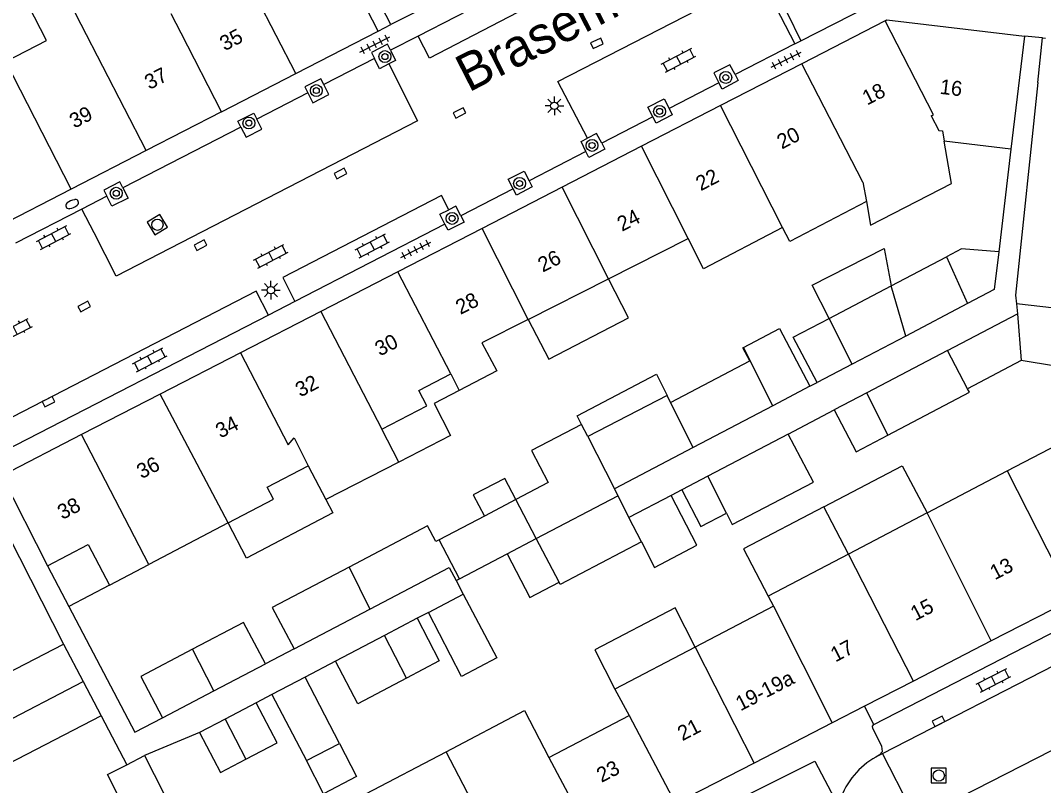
# Model space of a CAD drawing. Extents: x 132994 to 136000, y 393499 to 395512.
# Drawn here: x 134652.7 to 134721.2, y 394544.8 to 394596.1 of the extents above; entities that cross this region are included whole.
import ezdxf

# ---------------------------------------------------------------- set-up
doc = ezdxf.new("R2010")
doc.units = 0
for name, color, linetype in [('gg-afsc-erfafscheiding', 7, 'Continuous'), ('gg-afsc-muur', 7, 'Continuous'), ('gg-anno-huisnummerreeks BGT', 7, 'Continuous'), ('gg-anno-openbare ruimte label', 7, 'Continuous'), ('gg-bbg-gedigitaliseerde bebouwing', 7, 'Continuous'), ('gg-bbg-gedigitaliseerde bebouwing onder overbouw', 7, 'Continuous'), ('gg-bbg-gedigitaliseerde bijgebouw', 7, 'Continuous'), ('gg-bbg-hoofdgebouw', 7, 'Continuous'), ('gg-bbg-luifel en loopbrug', 7, 'Continuous'), ('gg-bbg-pand overbouw', 7, 'Continuous'), ('gg-bbg-tussenscheiding', 7, 'Continuous'), ('gg-knt-verharding', 7, 'Continuous'), ('gg-knt-verharding nz', 7, 'Continuous'), ('gt-grn-weggrens', 7, 'Continuous'), ('gt-symb-boom', 7, 'Continuous'), ('gt-symb-brandkraan', 7, 'Continuous'), ('gt-symb-klinker verharding', 7, 'Continuous'), ('gt-symb-kolk', 7, 'Continuous'), ('gt-symb-lichtmast', 7, 'Continuous'), ('gt-symb-rioolschacht', 7, 'Continuous'), ('gt-symb-tegel verharding', 7, 'Continuous')]:
    doc.layers.add(name, color=color, linetype=linetype)

# ---------------------------------------------------------------- blocks, each defined once
blk = doc.blocks.new('gt0-KOLK')
at = {"layer": 'gt-symb-kolk'}
blk.add_lwpolyline([(0, 0), (0.375, 0), (0.375, 0.4), (-0.375, 0.4), (-0.375, 0), (0, 0)], dxfattribs=at)
blk = doc.blocks.new('gt0-TEG1')
at = {"layer": 'gt-symb-tegel verharding'}
for p, q in [((-1.125, 0), (1.125, 0)), ((-0.9, -0.25), (-0.9, 0.25)), ((-0.45, -0.25), (-0.45, 0.25)), ((0, -0.25), (0, 0.25)), ((0.45, -0.25), (0.45, 0.25)), ((0.9, -0.25), (0.9, 0.25))]:
    blk.add_line(p, q, dxfattribs=at)
blk = doc.blocks.new('gt0-BOOM')
at = {"layer": 'gt-symb-boom'}
for radius in [0.4, 0.2]:
    blk.add_circle((0, 0), radius, dxfattribs=at)
blk = doc.blocks.new('gt0-RS')
at = {"layer": 'gt-symb-rioolschacht'}
blk.add_lwpolyline([(-0.5, -0.5), (0.5, -0.5), (0.5, 0.5), (-0.5, 0.5)], close=True, dxfattribs=at)
blk.add_circle((0, 0), 0.375, dxfattribs=at)
blk = doc.blocks.new('gt0-KL1')
at = {"layer": 'gt-symb-klinker verharding'}
for p, q in [((-1.15, 0.3), (1.15, 0.3)), ((-1, -0.3), (-1, 0.3)), ((-0.5, 0.3), (-0.5, 0.45)), ((0, -0.3), (0, 0.3)), ((0.5, 0.3), (0.5, 0.45)), ((1, -0.3), (1, 0.3)), ((-1.15, -0.3), (1.15, -0.3)), ((-0.5, -0.45), (-0.5, -0.3)), ((0.5, -0.45), (0.5, -0.3))]:
    blk.add_line(p, q, dxfattribs=at)
blk = doc.blocks.new('gt0-LMAST')
at = {"layer": 'gt-symb-lichtmast'}
for p, q in [((-0.182, 0.173), (-0.447, 0.438)), ((-0.005, 0.246), (-0.005, 0.621)), ((0.172, 0.173), (0.437, 0.438)), ((-0.255, -0.004), (-0.63, -0.004)), ((-0.182, -0.181), (-0.447, -0.446)), ((-0.005, -0.254), (-0.005, -0.629)), ((0.437, -0.446), (0.172, -0.181)), ((0.245, -0.004), (0.62, -0.004))]:
    blk.add_line(p, q, dxfattribs=at)
blk.add_circle((-0.005, -0.004), 0.25, dxfattribs=at)
blk = doc.blocks.new('gt0-BR')
at = {"layer": 'gt-symb-brandkraan'}
for centre, radius, start, end in [((-0.244, 0), 0.206, 107.56694, 252.43307), ((0.599, -2.664), 3, 106.89205, 107.56694), ((0, -0.691), 0.938, 73.10799, 106.89205), ((-0.599, -2.664), 3, 72.43309, 73.10799), ((0.244, 0), 0.206, 287.56695, 72.43309), ((0.599, 2.664), 3, 252.43307, 253.10797), ((0, 0.691), 0.938, 253.10797, 286.89206), ((-0.599, 2.664), 3, 286.89206, 287.56695)]:
    blk.add_arc(centre, radius, start, end, dxfattribs=at)

msp = doc.modelspace()

# ---------------------------------------------------------------- linework, layer by layer
at = {"layer": 'gg-afsc-erfafscheiding'}
for p, q in [((134719.044, 394587.468), (134718.228, 394580.601)), ((134705.564, 394571.58), (134706.043, 394571.831)), ((134704.113, 394568.383), (134707.197, 394570)), ((134696.976, 394564.641), (134696.26, 394564.265)), ((134650.926, 394563.372), (134655.545, 394554.301)), ((134681.859, 394558.567), (134682.339, 394557.66)), ((134680.011, 394556.423), (134679.246, 394556.038)), ((134670.992, 394553.994), (134669.07, 394552.986)), ((134673.765, 394553.165), (134671.728, 394552.097)), ((134669.514, 394550.936), (134668.461, 394550.384)), ((134658.067, 394549.497), (134659.783, 394546.225)), ((134664.652, 394548.387), (134660.969, 394546.849))]:
    msp.add_line(p, q, dxfattribs=at)
for points in [[(134720.84, 394591.934), (134719.345, 394577.685), (134719.403, 394577.105)], [(134655.907, 394556.832), (134660.329, 394548.403), (134662.177, 394549.372)]]:
    msp.add_lwpolyline(points, dxfattribs=at)
at = {"layer": 'gg-afsc-muur'}
for p, q in [((134720.84, 394591.934), (134721.153, 394594.917)), ((134721.153, 394594.917), (134721.357, 394594.895))]:
    msp.add_line(p, q, dxfattribs=at)
at = {"layer": 'gg-bbg-gedigitaliseerde bebouwing'}
for p, q in [((134719.044, 394587.468), (134714.562, 394588)), ((134709.125, 394585.26), (134709.349, 394583.964)), ((134692.062, 394578.78), (134697.408, 394581.482)), ((134686.689, 394576.065), (134692.062, 394578.78)), ((134681.495, 394572.408), (134682.067, 394571.296)), ((134678.011, 394566.508), (134676.876, 394568.712)), ((134718.786, 394565.911), (134724.107, 394568.701)), ((134671.942, 394566.256), (134673.128, 394563.994)), ((134678.011, 394566.508), (134673.128, 394563.994)), ((134713.415, 394563.095), (134718.786, 394565.911)), ((134713.415, 394563.095), (134708.16, 394560.34)), ((134666.571, 394562.423), (134661.257, 394559.637)), ((134708.16, 394560.34), (134702.78, 394557.519)), ((134658.633, 394558.261), (134661.257, 394559.637)), ((134702.78, 394557.519), (134703.116, 394556.854)), ((134703.116, 394556.854), (134697.873, 394554.105)), ((134655.545, 394554.301), (134656.856, 394551.808)), ((134697.873, 394554.105), (134692.498, 394551.287)), ((134656.856, 394551.808), (134658.067, 394549.497)), ((134692.498, 394551.287), (134693.453, 394549.533)), ((134688.077, 394546.716), (134693.453, 394549.533)), ((134675.794, 394544.274), (134681.193, 394547.102))]:
    msp.add_line(p, q, dxfattribs=at)
for points in [[(134651.68, 394593.353), (134654.409, 394594.758), (134652.408, 394598.645), (134654.687, 394599.818), (134656.2, 394596.874)], [(134709.349, 394583.964), (134709.625, 394582.367), (134715.051, 394585.166), (134714.562, 394588)], [(134709.349, 394583.964), (134704.22, 394581.276), (134703.726, 394582.228)], [(134703.726, 394582.228), (134698.436, 394579.454), (134697.408, 394581.482)], [(134686.689, 394576.065), (134683.587, 394574.497), (134684.576, 394572.612), (134682.067, 394571.296)], [(134676.876, 394568.712), (134679.899, 394570.268), (134679.363, 394571.31), (134681.495, 394572.408)], [(134666.571, 394562.423), (134669.613, 394564.018), (134669.19, 394564.826), (134671.942, 394566.256)], [(134654.474, 394559.563), (134657.202, 394560.99), (134658.633, 394558.261)], [(134644.858, 394552.811), (134648.16, 394554.502), (134649.789, 394551.337), (134655.545, 394554.301)], [(134658.067, 394549.497), (134648.038, 394544.333), (134649.801, 394540.969)], [(134681.193, 394547.102), (134686.434, 394549.85), (134688.077, 394546.716)]]:
    msp.add_lwpolyline(points, dxfattribs=at)
at = {"layer": 'gg-bbg-gedigitaliseerde bebouwing onder overbouw'}
for p, q in [((134677.482, 394595.825), (134674.784, 394601.083)), ((134676.633, 394595.38), (134673.933, 394600.644))]:
    msp.add_line(p, q, dxfattribs=at)
at = {"layer": 'gg-bbg-gedigitaliseerde bijgebouw'}
for p, q in [((134711.005, 394578.302), (134714.731, 394580.256)), ((134706.851, 394576.124), (134711.005, 394578.302)), ((134716.127, 394577.118), (134711.99, 394574.949)), ((134719.403, 394577.105), (134719.47, 394576.434)), ((134714.794, 394573.982), (134719.47, 394576.434)), ((134719.47, 394576.434), (134719.729, 394573.299)), ((134711.99, 394574.949), (134708.41, 394573.072)), ((134714.794, 394573.982), (134709.38, 394571.144)), ((134708.41, 394573.072), (134706.043, 394571.831)), ((134719.729, 394573.299), (134716.139, 394571.416)), ((134705.564, 394571.58), (134703.087, 394570.281)), ((134695.99, 394570.967), (134690.687, 394568.215)), ((134696.231, 394570.502), (134695.99, 394570.967)), ((134709.38, 394571.144), (134707.197, 394570)), ((134703.087, 394570.281), (134697.751, 394567.483)), ((134690.687, 394568.215), (134690.263, 394569.033)), ((134704.113, 394568.383), (134698.723, 394565.557)), ((134697.751, 394567.483), (134692.46, 394564.709)), ((134698.723, 394565.557), (134696.976, 394564.641)), ((134692.46, 394564.709), (134692.694, 394564.249)), ((134685.857, 394563.992), (134683.747, 394562.885)), ((134692.694, 394564.249), (134693.44, 394562.787)), ((134696.26, 394564.265), (134693.44, 394562.787)), ((134683.747, 394562.885), (134680.729, 394561.303)), ((134682.089, 394558.688), (134685.267, 394560.354)), ((134681.859, 394558.567), (134682.089, 394558.688)), ((134680.011, 394556.423), (134682.339, 394557.66)), ((134670.992, 394553.994), (134676.063, 394556.652)), ((134679.246, 394556.038), (134677.053, 394554.889)), ((134677.053, 394554.889), (134673.765, 394553.165)), ((134665.624, 394551.179), (134669.07, 394552.986)), ((134671.728, 394552.097), (134669.514, 394550.936)), ((134674.033, 394547.66), (134671.728, 394552.097)), ((134662.177, 394549.372), (134665.624, 394551.179)), ((134669.514, 394550.936), (134671.82, 394546.5)), ((134668.461, 394550.384), (134666.373, 394549.289)), ((134666.373, 394549.289), (134664.652, 394548.387)), ((134671.82, 394546.5), (134674.033, 394547.66)), ((134659.783, 394546.225), (134660.969, 394546.849))]:
    msp.add_line(p, q, dxfattribs=at)
for points in [[(134718.228, 394580.601), (134715.732, 394580.781), (134714.731, 394580.256)], [(134718.228, 394580.601), (134717.926, 394578.061), (134716.127, 394577.118)], [(134726.816, 394574.168), (134727.052, 394576.229), (134719.403, 394577.105)], [(134701.108, 394574.184), (134703.534, 394575.456), (134705.564, 394571.58)], [(134706.043, 394571.831), (134704.452, 394574.866), (134706.851, 394576.124)], [(134696.231, 394570.502), (134701.542, 394573.287), (134701.079, 394574.169), (134701.108, 394574.184)], [(134710.799, 394568.314), (134716.263, 394571.179), (134716.139, 394571.416)], [(134707.197, 394570), (134708.667, 394567.197), (134710.799, 394568.314)], [(134690.263, 394569.033), (134686.908, 394567.274), (134688.032, 394565.132), (134685.857, 394563.992)], [(134699.97, 394563.086), (134700.359, 394562.316), (134705.798, 394565.168), (134704.113, 394568.383)], [(134696.976, 394564.641), (134698.257, 394562.197), (134699.97, 394563.086)], [(134694.27, 394561.162), (134695.159, 394559.442), (134697.989, 394560.936), (134696.26, 394564.265)], [(134680.729, 394561.303), (134680.49, 394561.178), (134679.942, 394562.223), (134674.68, 394559.464)], [(134694.27, 394561.162), (134688.83, 394558.31), (134688.753, 394558.456)], [(134685.267, 394560.354), (134686.799, 394557.432), (134688.753, 394558.456)], [(134674.68, 394559.464), (134669.537, 394556.767), (134670.992, 394553.994)], [(134676.063, 394556.652), (134681.397, 394559.448), (134681.859, 394558.567)], [(134682.339, 394557.66), (134684.583, 394553.379), (134682.226, 394552.143), (134680.011, 394556.423)], [(134669.07, 394552.986), (134667.616, 394555.76), (134664.187, 394553.963)], [(134679.246, 394556.038), (134680.717, 394553.18), (134678.535, 394552.032)], [(134664.187, 394553.963), (134660.722, 394552.146), (134662.177, 394549.372)], [(134678.535, 394552.032), (134675.26, 394550.315), (134673.765, 394553.165)], [(134667.768, 394546.602), (134669.867, 394547.702), (134668.461, 394550.384)], [(134664.652, 394548.387), (134666.058, 394545.705), (134667.768, 394546.602)], [(134660.969, 394546.849), (134662.943, 394542.981), (134660.45, 394541.709), (134658.484, 394545.562), (134659.783, 394546.225)]]:
    msp.add_lwpolyline(points, dxfattribs=at)
at = {"layer": 'gg-bbg-hoofdgebouw'}
for p, q in [((134682.366, 394598.33), (134677.482, 394595.825)), ((134710.618, 394596.072), (134705.031, 394593.197)), ((134671.103, 394592.537), (134676.633, 394595.38)), ((134719.943, 394595.035), (134719.044, 394587.468)), ((134705.031, 394593.197), (134699.569, 394590.385)), ((134666.133, 394589.979), (134671.103, 394592.537)), ((134666.133, 394589.979), (134661.094, 394587.384)), ((134699.569, 394590.385), (134694.276, 394587.66)), ((134661.094, 394587.384), (134656.061, 394584.792)), ((134694.276, 394587.66), (134688.967, 394584.927)), ((134656.061, 394584.792), (134651.07, 394582.222)), ((134688.967, 394584.927), (134683.591, 394582.16)), ((134683.591, 394582.16), (134677.939, 394579.251)), ((134677.939, 394579.251), (134672.778, 394576.594)), ((134672.778, 394576.594), (134667.396, 394573.824)), ((134667.396, 394573.824), (134662.02, 394571.057)), ((134662.02, 394571.057), (134656.759, 394568.349)), ((134656.759, 394568.349), (134651.4, 394565.59)), ((134651.4, 394565.59), (134654.474, 394559.563)), ((134723.152, 394557.317), (134717.715, 394554.518)), ((134717.715, 394554.518), (134712.502, 394551.833)), ((134712.502, 394551.833), (134709.23, 394550.148)), ((134709.23, 394550.148), (134707.064, 394549.033)), ((134707.064, 394549.033), (134701.837, 394546.342)), ((134701.837, 394546.342), (134696.564, 394543.627))]:
    msp.add_line(p, q, dxfattribs=at)
msp.add_lwpolyline([(134710.618, 394596.072), (134710.73, 394596.13), (134719.943, 394595.035)], dxfattribs=at)
at = {"layer": 'gg-bbg-luifel en loopbrug'}
for p, q in [((134708.16, 394560.34), (134706.5, 394563.507)), ((134654.474, 394559.563), (134655.907, 394556.832)), ((134658.633, 394558.261), (134655.907, 394556.832))]:
    msp.add_line(p, q, dxfattribs=at)
for points in [[(134706.851, 394576.124), (134705.714, 394578.35), (134710.534, 394580.813), (134711.005, 394578.302)], [(134686.689, 394576.065), (134688.071, 394573.402), (134693.414, 394576.175), (134692.062, 394578.78)], [(134690.263, 394569.033), (134689.97, 394569.61), (134695.278, 394572.393), (134695.99, 394570.967)], [(134682.067, 394571.296), (134680.378, 394570.426), (134681.476, 394568.292), (134678.011, 394566.508)], [(134706.5, 394563.507), (134711.755, 394566.262), (134713.415, 394563.095)], [(134685.857, 394563.992), (134685.116, 394565.405), (134683.005, 394564.299), (134683.747, 394562.885)], [(134673.128, 394563.994), (134673.595, 394563.103), (134667.806, 394560.067), (134666.571, 394562.423)], [(134706.5, 394563.507), (134701.119, 394560.686), (134702.78, 394557.519)], [(134697.873, 394554.105), (134696.528, 394556.739), (134691.153, 394553.921), (134692.498, 394551.287)], [(134674.033, 394547.66), (134675.186, 394545.442), (134672.974, 394544.282), (134671.82, 394546.5)]]:
    msp.add_lwpolyline(points, dxfattribs=at)
at = {"layer": 'gg-bbg-pand overbouw'}
msp.add_line((134676.633, 394595.38), (134677.482, 394595.825), dxfattribs=at)
at = {"layer": 'gg-bbg-tussenscheiding'}
for p, q in [((134671.103, 394592.537), (134667.742, 394599.093)), ((134656.734, 394595.821), (134656.2, 394596.874)), ((134663.439, 394595.231), (134662.766, 394596.532)), ((134661.094, 394587.384), (134656.734, 394595.821)), ((134666.133, 394589.979), (134663.439, 394595.231)), ((134656.061, 394584.792), (134651.68, 394593.353)), ((134709.125, 394585.26), (134705.031, 394593.197)), ((134703.726, 394582.228), (134699.569, 394590.385)), ((134697.408, 394581.482), (134694.276, 394587.66)), ((134692.062, 394578.78), (134688.967, 394584.927)), ((134686.689, 394576.065), (134683.591, 394582.16)), ((134714.731, 394580.256), (134716.127, 394577.118)), ((134681.495, 394572.408), (134677.939, 394579.251)), ((134711.99, 394574.949), (134711.005, 394578.302)), ((134672.778, 394576.594), (134676.876, 394568.712)), ((134708.41, 394573.072), (134706.851, 394576.124)), ((134703.087, 394570.281), (134701.108, 394574.184)), ((134716.139, 394571.416), (134714.794, 394573.982)), ((134722.032, 394572.921), (134719.729, 394573.299)), ((134666.571, 394562.423), (134662.02, 394571.057)), ((134710.799, 394568.314), (134709.38, 394571.144)), ((134697.751, 394567.483), (134696.231, 394570.502)), ((134661.257, 394559.637), (134656.759, 394568.349)), ((134690.687, 394568.215), (134692.46, 394564.709)), ((134718.786, 394565.911), (134723.152, 394557.317)), ((134699.97, 394563.086), (134698.723, 394565.557)), ((134687.215, 394561.376), (134685.857, 394563.992)), ((134687.215, 394561.376), (134692.694, 394564.249)), ((134694.27, 394561.162), (134693.44, 394562.787)), ((134717.715, 394554.518), (134713.415, 394563.095)), ((134682.089, 394558.688), (134680.729, 394561.303)), ((134685.267, 394560.354), (134687.215, 394561.376)), ((134688.753, 394558.456), (134687.215, 394561.376)), ((134712.502, 394551.833), (134708.16, 394560.34)), ((134674.68, 394559.464), (134676.063, 394556.652)), ((134703.116, 394556.854), (134707.064, 394549.033)), ((134678.535, 394552.032), (134677.053, 394554.889)), ((134665.624, 394551.179), (134664.187, 394553.963)), ((134697.873, 394554.105), (134701.837, 394546.342)), ((134639.059, 394542.531), (134656.856, 394551.808)), ((134693.453, 394549.533), (134696.564, 394543.627)), ((134666.373, 394549.289), (134667.768, 394546.602)), ((134685.856, 394538.113), (134681.193, 394547.102)), ((134688.077, 394546.716), (134691.18, 394540.855))]:
    msp.add_line(p, q, dxfattribs=at)
for points in [[(134713.698, 394589.713), (134713.842, 394589.768), (134710.618, 394596.072)], [(134713.698, 394589.713), (134714.2, 394588.718), (134714.443, 394588.689), (134714.562, 394588)], [(134667.396, 394573.824), (134670.603, 394567.659), (134670.994, 394568.134), (134671.942, 394566.256)]]:
    msp.add_lwpolyline(points, dxfattribs=at)
at = {"layer": 'gg-knt-verharding'}
for p, q in [((134702.949, 394607.203), (134679.311, 394595.047)), ((134704.964, 394594.736), (134711.315, 394598.008)), ((134679.311, 394595.047), (134677.462, 394594.096)), ((134704.552, 394594.524), (134704.964, 394594.736)), ((134704.552, 394594.524), (134700.555, 394592.465)), ((134676.389, 394593.544), (134672.986, 394591.794)), ((134671.917, 394591.244), (134668.501, 394589.487)), ((134699.47, 394591.907), (134696.127, 394590.185)), ((134695.049, 394589.63), (134691.618, 394587.862)), ((134667.43, 394588.936), (134659.525, 394584.871)), ((134690.547, 394587.311), (134686.741, 394585.351)), ((134685.681, 394584.805), (134682.18, 394583.001)), ((134658.453, 394584.319), (134656.782, 394583.46)), ((134656.782, 394583.46), (134652.318, 394581.165)), ((134681.105, 394582.447), (134671.049, 394577.268)), ((134671.049, 394577.268), (134669.277, 394576.356))]:
    msp.add_line(p, q, dxfattribs=at)
for points in [[(134677.462, 394594.096), (134677.263, 394594.497), (134676.192, 394593.941), (134676.389, 394593.544)], [(134677.462, 394594.096), (134677.799, 394593.417), (134677.343, 394593.18)], [(134677.343, 394593.18), (134676.728, 394592.861), (134676.389, 394593.544)], [(134700.555, 394592.465), (134700.207, 394593.114), (134699.129, 394592.577), (134699.47, 394591.907)], [(134672.986, 394591.794), (134672.784, 394592.188), (134671.715, 394591.637), (134671.917, 394591.244)], [(134700.555, 394592.465), (134700.767, 394592.069), (134699.677, 394591.499), (134699.47, 394591.907)], [(134671.917, 394591.244), (134672.258, 394590.58), (134673.327, 394591.131), (134672.986, 394591.794)], [(134695.049, 394589.63), (134694.708, 394590.278), (134695.79, 394590.845), (134696.127, 394590.185)], [(134667.43, 394588.936), (134667.224, 394589.336), (134668.3, 394589.888), (134668.501, 394589.487)], [(134696.127, 394590.185), (134696.334, 394589.78), (134695.267, 394589.216), (134695.049, 394589.63)], [(134667.43, 394588.936), (134667.774, 394588.268), (134668.839, 394588.811), (134668.501, 394589.487)], [(134691.618, 394587.862), (134691.273, 394588.523), (134690.665, 394588.204)], [(134690.547, 394587.311), (134690.227, 394587.975), (134690.665, 394588.204)], [(134691.618, 394587.862), (134691.828, 394587.459), (134690.744, 394586.902), (134690.547, 394587.311)], [(134685.681, 394584.805), (134685.349, 394585.455), (134686.414, 394586.002), (134686.741, 394585.351)], [(134659.525, 394584.871), (134659.322, 394585.275), (134658.245, 394584.733), (134658.453, 394584.319)], [(134686.741, 394585.351), (134686.949, 394584.937), (134685.896, 394584.385), (134685.681, 394584.805)], [(134659.525, 394584.871), (134659.868, 394584.189), (134658.791, 394583.647), (134658.453, 394584.319)], [(134681.105, 394582.447), (134680.762, 394583.103), (134681.376, 394583.412)], [(134682.18, 394583.001), (134682.396, 394582.588), (134681.316, 394582.043), (134681.105, 394582.447)], [(134682.18, 394583.001), (134681.843, 394583.646), (134681.376, 394583.412)], [(134669.277, 394576.356), (134651.568, 394567.234), (134650.742, 394568.829)], [(134709.855, 394548.933), (134734.78, 394561.743), (134734.931, 394561.754), (134735.054, 394561.657), (134735.663, 394560.463), (134735.933, 394560.236), (134736.282, 394560.258)], [(134710.2, 394546.859), (134710.422, 394547.124), (134710.393, 394547.474), (134709.783, 394548.655), (134709.762, 394548.809), (134709.855, 394548.933)], [(134701.759, 394544.031), (134701.61, 394544.331), (134705.893, 394546.46), (134707.443, 394543.541)]]:
    msp.add_lwpolyline(points, dxfattribs=at)
msp.add_arc((134712.657, 394542.065), 5.387, 117.13191, 157.86221, dxfattribs=at)
at = {"layer": 'gg-knt-verharding nz'}
for p, q in [((134702.248, 394598.997), (134704.552, 394594.524)), ((134657.606, 394581.858), (134656.782, 394583.46)), ((134710.425, 394546.975), (134736.282, 394560.258)), ((134739.747, 394556.414), (134714.604, 394543.511)), ((134710.2, 394546.859), (134710.425, 394546.975)), ((134712.93, 394542.145), (134710.425, 394546.975))]:
    msp.add_line(p, q, dxfattribs=at)
for points in [[(134703.666, 394605.822), (134680.077, 394593.572), (134679.311, 394595.047)], [(134690.665, 394588.204), (134688.673, 394591.996), (134702.248, 394598.997)], [(134711.315, 394598.008), (134710.932, 394598.819), (134708.28, 394598.415), (134704.856, 394599.345), (134703.128, 394598.494), (134704.964, 394594.736)], [(134677.343, 394593.18), (134679.277, 394589.362), (134659.074, 394578.961), (134657.606, 394581.858)], [(134681.376, 394583.412), (134680.882, 394584.371), (134670.248, 394578.874), (134671.049, 394577.268)], [(134669.277, 394576.356), (134668.446, 394577.948), (134650.742, 394568.829)]]:
    msp.add_lwpolyline(points, dxfattribs=at)
at = {"layer": 'gt-grn-weggrens'}
for p, q in [((134721.153, 394594.917), (134719.943, 394595.035)), ((134709.855, 394548.933), (134709.23, 394550.148))]:
    msp.add_line(p, q, dxfattribs=at)

# ---------------------------------------------------------------- block references
at = {"layer": 'gt-symb-boom'}
for p in [(134677.085, 394593.671), (134699.931, 394592.274), (134672.487, 394591.394), (134695.495, 394590.002), (134667.965, 394589.221), (134690.964, 394587.72), (134686.112, 394585.169), (134659.078, 394584.515), (134681.586, 394582.83)]:
    msp.add_blockref('gt0-BOOM', p, dxfattribs=at)
at = {"layer": 'gt-symb-brandkraan', "rotation": 23.95085531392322}
msp.add_blockref('gt0-BR', (134656.123, 394583.786), dxfattribs=at)
at = {"layer": 'gt-symb-klinker verharding'}
for p, rotation in [((134696.767, 394593.427), 27.718501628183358), ((134654.886, 394581.546), 27.71850162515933), ((134676.239, 394580.985), 27.718501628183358), ((134669.441, 394580.292), 27.718501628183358), ((134652.298, 394575.335), 27.17973421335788), ((134661.322, 394573.361), 27.71850162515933), ((134717.877, 394551.874), 27.07775140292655)]:
    msp.add_blockref('gt0-KL1', p, dxfattribs=dict(at, rotation=rotation))
at = {"layer": 'gt-symb-kolk'}
for p, rotation in [((134691.213, 394594.744), -155.3569047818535), ((134682.169, 394589.721), 27.256871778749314), ((134674.204, 394585.663), 27.051682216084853), ((134664.81, 394580.861), 27.077751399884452), ((134657.028, 394576.757), 28.23090182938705), ((134654.446, 394570.73), -152.82026578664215), ((134714.272, 394548.952), 27.19663261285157)]:
    msp.add_blockref('gt0-KOLK', p, dxfattribs=dict(at, rotation=rotation))
at = {"layer": 'gt-symb-lichtmast'}
for p in [(134688.444, 394590.374), (134669.45, 394578.022)]:
    msp.add_blockref('gt0-LMAST', p, dxfattribs=at)
at = {"layer": 'gt-symb-rioolschacht', "rotation": -148.91827016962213}
msp.add_blockref('gt0-RS', (134661.837, 394582.405), dxfattribs=at)
at = {"layer": 'gt-symb-rioolschacht'}
msp.add_blockref('gt0-RS', (134714.204, 394545.504), dxfattribs=at)
at = {"layer": 'gt-symb-tegel verharding'}
for p, rotation in [((134676.408, 394594.481), 27.17973421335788), ((134703.97, 394593.461), 26.795564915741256), ((134679.155, 394580.732), 27.17973421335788)]:
    msp.add_blockref('gt0-TEG1', p, dxfattribs=dict(at, rotation=rotation))

# ---------------------------------------------------------------- texts
at = {"layer": 'gg-anno-huisnummerreeks BGT'}
for s, rotation, p in [('35', 27.3, (134666.343, 394594.023)), ('37', 27.3, (134661.302, 394591.428)), ('16', 353.2, (134714.236, 394591.182)), ('18', 27.3, (134709.404, 394590.386)), ('39', 27.3, (134656.269, 394588.836)), ('20', 27.3, (134703.686, 394587.443)), ('22', 27.3, (134698.247, 394584.643)), ('24', 27.3, (134692.975, 394581.929)), ('26', 27.3, (134687.664, 394579.195)), ('28', 27.3, (134682.15, 394576.357)), ('30', 27.3, (134676.744, 394573.574)), ('32', 27.3, (134671.411, 394570.829)), ('34', 27.3, (134666.061, 394568.075)), ('36', 27.3, (134660.775, 394565.355)), ('38', 27.3, (134655.465, 394562.621)), ('13', 27.3, (134717.964, 394558.582)), ('15', 27.3, (134712.638, 394555.84)), ('17', 27.3, (134707.277, 394553.079)), ('19-19a', 27.3, (134700.916, 394549.802)), ('21', 27.3, (134697.02, 394547.798)), ('23', 27.3, (134691.597, 394545.006))]:
    msp.add_text(s, height=1, rotation=rotation, dxfattribs=at).set_placement(p)
at = {"layer": 'gg-anno-openbare ruimte label'}
msp.add_text('Brasemstraat', height=2.5, rotation=27.1, dxfattribs=at).set_placement((134682.694, 394591.251))

doc.saveas('drawing.dxf')
